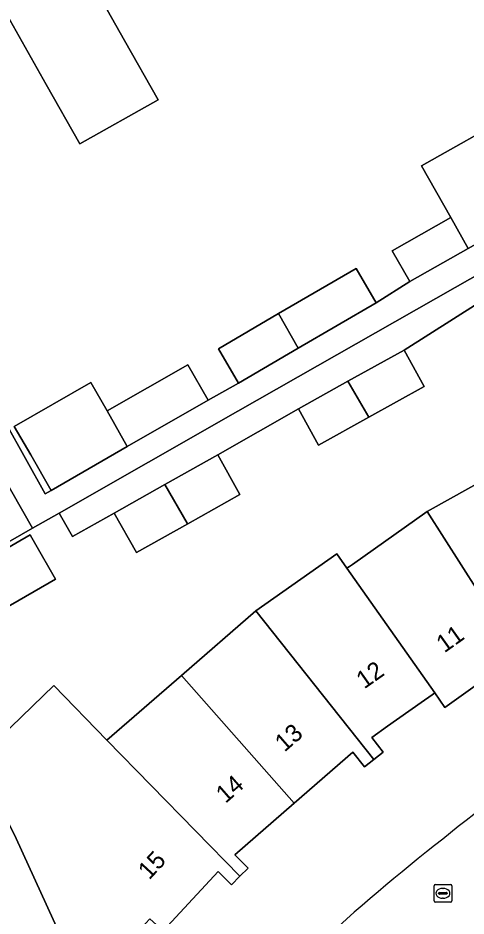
# Model space of a CAD drawing. Extents: x 160377 to 161131, y 383938 to 384853.
# Drawn here: x 160900 to 160925.4, y 384327.9 to 384378.8 of the extents above; entities that cross this region are included whole.
import ezdxf

# ---------------------------------------------------------------- set-up
doc = ezdxf.new("R2010")
doc.units = 0
for name, color, linetype in [('IMGEO_Erf', 7, 'Continuous'), ('IMGEO_Pand', 7, 'Continuous'), ('IMGEO_Pand_nummerreeks', 7, 'Continuous'), ('IMGEO_Rioolput', 7, 'Continuous'), ('IMGEO_Voetpad_open', 7, 'Continuous')]:
    doc.layers.add(name, color=color, linetype=linetype)

msp = doc.modelspace()

# ---------------------------------------------------------------- linework, layer by layer
at = {"layer": 'IMGEO_Erf'}
for points in [[(160903.781, 384381.502), (160905.995, 384377.574), (160907.896, 384374.2), (160903.455, 384371.697), (160901.554, 384375.071), (160899.339, 384378.999)], [(160899.258, 384355.853), (160901.489, 384351.837), (160901.83, 384352.033), (160900.675, 384354.042), (160899.742, 384355.666), (160904.083, 384358.161), (160905.016, 384356.537), (160909.582, 384359.161), (160910.737, 384357.152), (160912.455, 384358.122), (160911.318, 384360.073), (160914.736, 384362.066), (160919.137, 384364.632), (160920.275, 384362.681), (160922.171, 384363.878), (160921.171, 384365.631), (160924.495, 384367.526), (160922.844, 384370.455), (160928.081, 384373.408)], [(160926.054, 384362.663), (160921.851, 384359.998), (160922.996, 384357.936), (160919.85, 384356.188), (160917, 384354.605), (160915.855, 384356.667), (160911.278, 384354.045), (160912.541, 384351.8), (160909.579, 384350.135), (160906.667, 384348.497), (160905.405, 384350.741), (160903.045, 384349.413), (160902.287, 384350.744), (160900.782, 384349.886), (160893.497, 384345.71)], [(160897.698, 384336.811), (160901.981, 384340.955), (160904.989, 384337.846), (160909.227, 384341.53), (160913.442, 384345.194), (160918.038, 384348.43), (160918.612, 384347.613), (160918.754, 384347.713), (160918.92, 384347.831), (160923.164, 384350.833), (160928.121, 384353.598), (160932.947, 384356.289), (160937.061, 384358.047), (160937.954, 384358.429), (160938.117, 384358.498), (160937.718, 384359.412)], [(160897.738, 384347.826), (160900.637, 384349.502), (160900.728, 384349.344), (160900.885, 384349.07), (160902.078, 384346.992), (160899.17, 384345.311)], [(160927.795, 384342.295), (160924.167, 384339.712), (160923.589, 384340.534), (160923.447, 384340.434), (160922.827, 384339.997), (160920.905, 384338.64), (160920.015, 384338.01), (160920.671, 384337.164), (160920.135, 384336.748), (160919.6, 384336.333), (160918.944, 384337.178), (160915.609, 384334.275), (160912.255, 384331.354), (160913.012, 384330.598), (160912.543, 384330.129), (160912.067, 384329.652), (160911.31, 384330.409), (160908.906, 384327.811)]]:
    msp.add_lwpolyline(points, dxfattribs=at)
for centre, radius, start, end in [((160964.285, 384283.453), 63.237, 121.37691, 129.51133), ((160988.457, 384249.316), 104.998, 127.83548, 133.0119)]:
    msp.add_arc(centre, radius, start, end, dxfattribs=at)
at = {"layer": 'IMGEO_Pand'}
for points in [[(160899.344, 384389.373), (160894.475, 384386.623), (160898.91, 384378.757), (160899.339, 384378.999), (160901.554, 384375.071), (160903.455, 384371.697), (160907.896, 384374.2), (160905.995, 384377.574), (160903.781, 384381.502)], [(160924.495, 384367.526), (160925.486, 384365.768), (160928.834, 384367.677), (160930.71, 384368.745), (160928.081, 384373.408), (160922.844, 384370.455)], [(160925.486, 384365.768), (160924.495, 384367.526), (160921.171, 384365.631), (160922.171, 384363.878)], [(160914.736, 384362.066), (160915.845, 384360.099), (160920.275, 384362.681), (160919.137, 384364.632)], [(160892.877, 384363.758), (160886.978, 384360.41), (160885.446, 384359.541), (160893.497, 384345.71), (160900.782, 384349.886)], [(160914.736, 384362.066), (160911.318, 384360.073), (160912.455, 384358.122), (160915.845, 384360.099)], [(160918.664, 384358.228), (160919.85, 384356.188), (160922.996, 384357.936), (160921.851, 384359.998)], [(160905.016, 384356.537), (160906.154, 384354.518), (160910.737, 384357.152), (160909.582, 384359.161)], [(160906.154, 384354.518), (160905.016, 384356.537), (160904.083, 384358.161), (160899.742, 384355.666), (160900.675, 384354.042), (160901.83, 384352.033)], [(160918.664, 384358.228), (160915.855, 384356.667), (160917, 384354.605), (160919.85, 384356.188)], [(160908.288, 384352.363), (160909.551, 384350.171), (160909.579, 384350.135), (160912.541, 384351.8), (160911.278, 384354.045)], [(160923.164, 384350.833), (160928.95, 384341.753), (160929.519, 384342.106), (160928.954, 384343.015), (160932.81, 384345.172), (160928.121, 384353.598)], [(160908.288, 384352.363), (160905.405, 384350.741), (160906.667, 384348.497), (160909.579, 384350.135), (160909.551, 384350.171)], [(160923.164, 384350.833), (160918.92, 384347.831), (160918.754, 384347.713), (160918.612, 384347.613), (160923.589, 384340.534), (160924.167, 384339.712), (160927.795, 384342.295), (160928.359, 384341.386), (160928.95, 384341.753)], [(160897.738, 384347.826), (160899.17, 384345.311), (160902.078, 384346.992), (160900.885, 384349.07), (160900.728, 384349.344), (160900.637, 384349.502)], [(160918.612, 384347.613), (160918.038, 384348.43), (160913.442, 384345.194), (160920.135, 384336.748), (160920.671, 384337.164), (160920.015, 384338.01), (160920.905, 384338.64), (160922.827, 384339.997), (160923.447, 384340.434), (160923.589, 384340.534)], [(160915.609, 384334.275), (160918.944, 384337.178), (160919.6, 384336.333), (160920.135, 384336.748), (160913.442, 384345.194), (160909.227, 384341.53)], [(160915.609, 384334.275), (160909.227, 384341.53), (160904.989, 384337.846), (160912.543, 384330.129), (160913.012, 384330.598), (160912.255, 384331.354)], [(160903.737, 384323.745), (160907.435, 384327.713), (160908.189, 384327.026), (160908.906, 384327.811), (160911.31, 384330.409), (160912.067, 384329.652), (160912.543, 384330.129), (160904.989, 384337.846), (160901.981, 384340.955), (160897.698, 384336.811), (160899.365, 384333.284), (160899.847, 384332.265)], [(160869.552, 384333.952), (160869.614, 384333.842), (160868.003, 384332.928), (160879.612, 384308.123), (160880.879, 384305.549), (160887.621, 384308.713), (160883.161, 384318.448), (160885.991, 384319.778), (160884.821, 384322.257), (160894.752, 384326.912), (160899.528, 384316.291), (160903.131, 384318.283), (160904.474, 384315.855), (160903.305, 384315.209), (160903.953, 384314.036), (160907.519, 384315.662), (160907.318, 384316.091), (160903.737, 384323.745), (160899.847, 384332.265), (160899.365, 384333.284), (160888.204, 384328.658), (160882.518, 384340.393), (160877.434, 384337.978), (160877.219, 384338.358)]]:
    msp.add_lwpolyline(points, close=True, dxfattribs=at)
at = {"layer": 'IMGEO_Rioolput'}
for p, q in [((160923.628, 384329.662), (160924.48, 384329.662)), ((160923.553, 384328.736), (160923.553, 384329.588)), ((160923.812, 384329.156), (160923.812, 384329.168)), ((160924.25, 384329.119), (160923.852, 384329.119)), ((160923.855, 384329.205), (160924.253, 384329.205)), ((160924.041, 384329.442), (160924.066, 384329.442)), ((160924.296, 384329.168), (160924.296, 384329.156)), ((160924.554, 384329.588), (160924.554, 384328.736)), ((160924.48, 384328.662), (160923.628, 384328.662)), ((160924.064, 384328.882), (160924.039, 384328.882))]:
    msp.add_line(p, q, dxfattribs=at)
for points in [[(160923.628, 384329.662), (160924.48, 384329.662)], [(160923.553, 384328.736), (160923.553, 384329.588)], [(160924.554, 384329.588), (160924.554, 384328.736)], [(160924.48, 384328.662), (160923.628, 384328.662)]]:
    msp.add_lwpolyline(points, dxfattribs=at)
for centre, radius, start, end in [((160923.63, 384329.586), 0.0765, 91.552, 178.448), ((160923.63, 384329.586), 0.0765, 91.552, 178.448), ((160924.478, 384329.586), 0.0765, 1.552, 88.448), ((160924.478, 384329.586), 0.0765, 1.552, 88.448), ((160923.852, 384329.165), 0.0403, 85.8775, 175.7526), ((160923.849, 384329.155), 0.0366, 178.938, 274.7102), ((160924.253, 384329.162), 0.043, 264.8664, 352.4533), ((160924.257, 384329.167), 0.0386, 1.7309, 96.639), ((160923.63, 384328.738), 0.0765, 181.552, 268.448), ((160923.63, 384328.738), 0.0765, 181.552, 268.448), ((160924.478, 384328.738), 0.0765, 271.552, 358.448), ((160924.478, 384328.738), 0.0765, 271.552, 358.448)]:
    msp.add_arc(centre, radius, start, end, dxfattribs=at)
for centre, major_axis, ratio, start_param, end_param in [((160924.04, 384329.162), (-0.387, 0.002), 0.722429, 4.712389, 7.853982), ((160924.065, 384329.162), (-0.39, 0.002), 0.717154, 1.570796, 4.712389)]:
    msp.add_ellipse(centre, major_axis=major_axis, ratio=ratio, start_param=start_param, end_param=end_param, dxfattribs=at)
at = {"layer": 'IMGEO_Voetpad_open'}
for points in [[(160892.877, 384363.758), (160900.782, 384349.886), (160902.287, 384350.744), (160912.419, 384356.518), (160924.758, 384363.549), (160932.536, 384367.981), (160932.462, 384368.11), (160931.744, 384369.351), (160930.71, 384368.745), (160928.834, 384367.677), (160925.486, 384365.768), (160922.171, 384363.878), (160920.275, 384362.681), (160915.845, 384360.099), (160912.455, 384358.122), (160910.737, 384357.152), (160906.154, 384354.518), (160901.83, 384352.033), (160901.489, 384351.837), (160899.258, 384355.853)], [(160932.536, 384367.981), (160924.758, 384363.549), (160912.419, 384356.518), (160902.287, 384350.744), (160903.045, 384349.413), (160905.405, 384350.741), (160908.288, 384352.363), (160911.278, 384354.045), (160915.855, 384356.667), (160918.664, 384358.228), (160921.851, 384359.998), (160926.054, 384362.663)]]:
    msp.add_lwpolyline(points, dxfattribs=at)
for centre, radius, start, end in [((160964.285, 384283.453), 63.237, 121.37691, 129.51133), ((160988.457, 384249.316), 104.998, 127.83548, 133.0119)]:
    msp.add_arc(centre, radius, start, end, dxfattribs=at)

# ---------------------------------------------------------------- texts
at = {"layer": 'IMGEO_Pand_nummerreeks'}
for s, rotation, p in [('11', 35.4489, (160924.138, 384342.779)), ('12', 35.2312, (160919.593, 384340.731)), ('13', 41.0384, (160915.067, 384337.144)), ('14', 41.0526, (160911.722, 384334.231)), ('15', 47.3068, (160907.399, 384329.886))]:
    msp.add_text(s, height=1, rotation=rotation, dxfattribs=at).set_placement(p)

doc.saveas('drawing.dxf')
